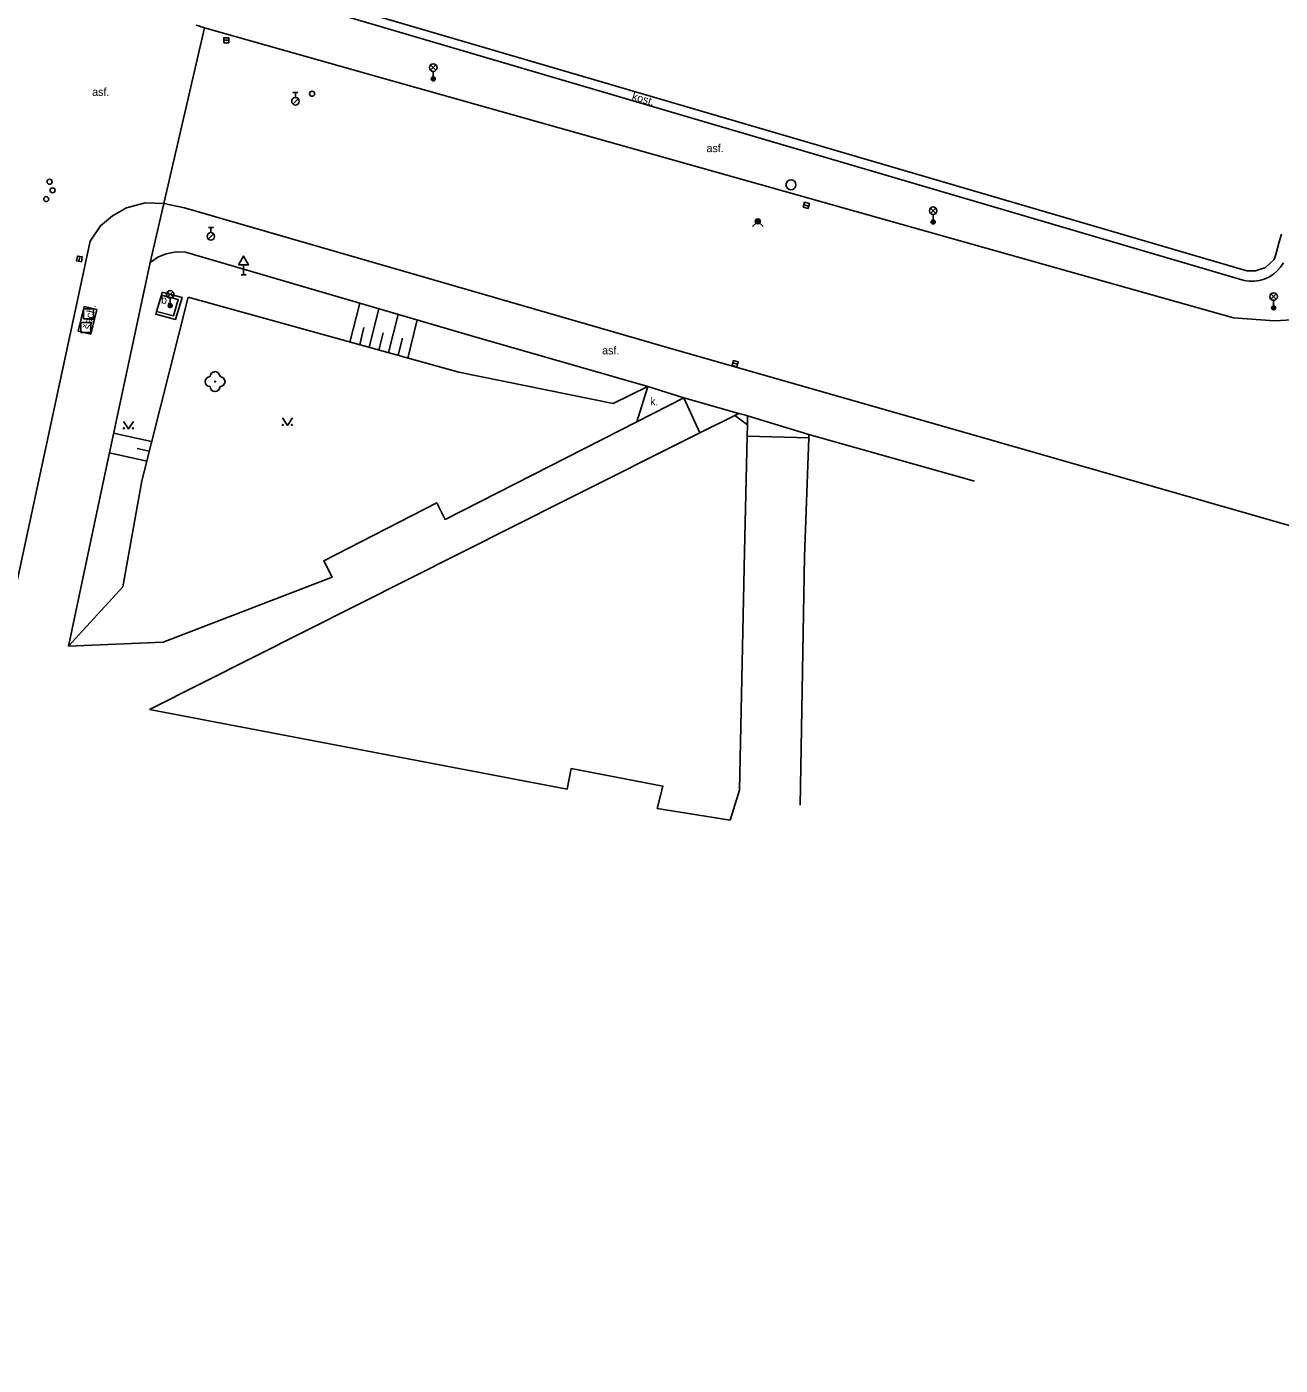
# Model space of a CAD drawing. Extents: x -599770 to -598493, y -1162076 to -1159209.
# Drawn here: x -599208.9 to -599146.3, y -1161857 to -1161790.1 of the extents above; entities that cross this region are included whole.
import ezdxf

# ---------------------------------------------------------------- set-up
doc = ezdxf.new("R2010")
doc.units = 0
doc.layers.add('Podklad', color=7, linetype='Continuous')

msp = doc.modelspace()

# ---------------------------------------------------------------- linework, layer by layer
at = {"layer": 'Podklad'}
for p, q in [((-599199.095, -1161790.75), (-599198.845, -1161790.75)), ((-599188.753, -1161792.25), (-599188.488, -1161791.985)), ((-599188.753, -1161791.985), (-599188.488, -1161792.25)), ((-599188.62, -1161792.305), (-599188.62, -1161792.68)), ((-599195.639, -1161793.936), (-599195.374, -1161793.671)), ((-599195.635, -1161793.363), (-599195.385, -1161793.363)), ((-599195.51, -1161793.613), (-599195.51, -1161793.363)), ((-599170.091, -1161798.967), (-599169.849, -1161799.033)), ((-599163.762, -1161799.4), (-599163.497, -1161799.135)), ((-599163.762, -1161799.135), (-599163.497, -1161799.4)), ((-599163.63, -1161799.455), (-599163.63, -1161799.83)), ((-599199.869, -1161800.686), (-599199.604, -1161800.421)), ((-599199.865, -1161800.113), (-599199.615, -1161800.113)), ((-599199.74, -1161800.363), (-599199.74, -1161800.113)), ((-599206.332, -1161801.803), (-599206.288, -1161801.557)), ((-599198.1, -1161801.971), (-599198.1, -1161802.48)), ((-599198.225, -1161802.48), (-599197.975, -1161802.48)), ((-599201.902, -1161803.58), (-599201.637, -1161803.315)), ((-599201.902, -1161803.315), (-599201.637, -1161803.58)), ((-599201.77, -1161803.635), (-599201.77, -1161804.01)), ((-599146.742, -1161803.69), (-599146.477, -1161803.425)), ((-599146.742, -1161803.425), (-599146.477, -1161803.69)), ((-599146.61, -1161803.745), (-599146.61, -1161804.12)), ((-599173.651, -1161806.877), (-599173.409, -1161806.943))]:
    msp.add_line(p, q, dxfattribs=at)
for points in [[(-599147.95, -1161802.27), (-599199.51, -1161787.16)], [(-599194.84, -1161789.02), (-599148.09, -1161802.75)], [(-599202.77, -1161801.85), (-599202.09, -1161798.9), (-599200.05, -1161790.12)], [(-599191.75, -1161792.47), (-599200.05, -1161790.12), (-599200.36, -1161790.03), (-599200.47, -1161790)], [(-599191.75, -1161792.47), (-599148.61, -1161804.62)], [(-599206.17, -1161802.66), (-599205.77, -1161800.79), (-599205.25, -1161800.03), (-599204.66, -1161799.52), (-599203.96, -1161799.13)], [(-599203.96, -1161799.13), (-599203.02, -1161798.87), (-599202.09, -1161798.9), (-599201.06, -1161799.12)], [(-599201.06, -1161799.12), (-599186.07, -1161803.46), (-599177.1, -1161806.06), (-599160.36, -1161810.84), (-599142.28, -1161816.01)], [(-599172.665, -1161800.065), (-599172.4, -1161799.8), (-599172.135, -1161800.065)], [(-599146.22, -1161800.44), (-599146.34, -1161800.83)], [(-599146.34, -1161800.83), (-599146.5, -1161801.45)], [(-599206.85, -1161821.03), (-599205.09, -1161812.69), (-599202.77, -1161801.85)], [(-599202.77, -1161801.85), (-599202.39, -1161801.59), (-599201.97, -1161801.43)], [(-599201.97, -1161801.43), (-599201.48, -1161801.33), (-599201, -1161801.34)], [(-599201, -1161801.34), (-599186.54, -1161805.57), (-599177.9, -1161808.05)], [(-599148.09, -1161802.75), (-599147.836, -1161802.789), (-599147.579, -1161802.792), (-599147.324, -1161802.758), (-599147.077, -1161802.687), (-599146.96, -1161802.64), (-599146.843, -1161802.582), (-599146.625, -1161802.445), (-599146.43, -1161802.278), (-599146.26, -1161802.085), (-599146.12, -1161801.87)], [(-599146.59, -1161801.71), (-599147.01, -1161802.11)], [(-599146.5, -1161801.45), (-599146.59, -1161801.71)], [(-599147.52, -1161802.28), (-599147.95, -1161802.27)], [(-599147.01, -1161802.11), (-599147.52, -1161802.28)], [(-599206.17, -1161802.66), (-599209.9, -1161820.02), (-599210.1, -1161820.96), (-599212.4, -1161831.65), (-599212.93, -1161834.17), (-599213.58, -1161837.08), (-599215.72, -1161847.2), (-599218.43, -1161859.8)], [(-599206.85, -1161821.03), (-599204.14, -1161818.06), (-599203.19, -1161812.77), (-599200.88, -1161803.59)], [(-599202.17, -1161803.34), (-599201.18, -1161803.6), (-599201.5, -1161804.7), (-599202.49, -1161804.44), (-599202.45, -1161804.3), (-599201.6, -1161804.52), (-599201.37, -1161803.71), (-599202.21, -1161803.49), (-599202.17, -1161803.34)], [(-599202.21, -1161803.49), (-599202.45, -1161804.3)], [(-599200.88, -1161803.59), (-599187.35, -1161807.33), (-599179.62, -1161808.91), (-599177.9, -1161808.05)], [(-599192.79, -1161805.83), (-599192.3, -1161803.89)], [(-599206.37, -1161805.29), (-599206.07, -1161804.05)], [(-599206.07, -1161804.05), (-599205.44, -1161804.2)], [(-599205.44, -1161804.2), (-599205.74, -1161805.44)], [(-599191.83, -1161806.09), (-599191.34, -1161804.17)], [(-599190.86, -1161806.36), (-599190.38, -1161804.45)], [(-599148.61, -1161804.62), (-599146.56, -1161804.78)], [(-599146.56, -1161804.78), (-599144.51, -1161804.65)], [(-599205.74, -1161805.44), (-599206.37, -1161805.29)], [(-599192.3, -1161805.96), (-599192.1, -1161805.11)], [(-599189.9, -1161806.63), (-599189.42, -1161804.73)], [(-599191.34, -1161806.23), (-599191.13, -1161805.37)], [(-599190.38, -1161806.49), (-599190.16, -1161805.63)], [(-599177.9, -1161808.05), (-599178.44, -1161809.82)], [(-599178.44, -1161809.82), (-599176.09, -1161808.62)], [(-599176.09, -1161808.62), (-599177.9, -1161808.05)], [(-599173.02, -1161809.49), (-599173.338, -1161809.4), (-599176.09, -1161808.62)], [(-599176.09, -1161808.62), (-599175.3, -1161810.37)], [(-599178.44, -1161809.82), (-599188.03, -1161814.7), (-599188.45, -1161813.87), (-599194.09, -1161816.76), (-599193.67, -1161817.58), (-599202.12, -1161820.83), (-599206.85, -1161821.03)], [(-599204.11, -1161809.795), (-599203.86, -1161810.17), (-599203.61, -1161809.795)], [(-599196.16, -1161809.625), (-599195.91, -1161810), (-599195.66, -1161809.625)], [(-599175.3, -1161810.37), (-599173.54, -1161809.5), (-599172.92, -1161809.97), (-599172.93, -1161810.53)], [(-599173.54, -1161809.5), (-599173.338, -1161809.4)], [(-599169.84, -1161810.46), (-599172.912, -1161809.523), (-599173.02, -1161809.49)], [(-599172.92, -1161809.97), (-599172.912, -1161809.523)], [(-599202.7, -1161810.81), (-599204.6, -1161810.39)], [(-599202.81, -1161824.19), (-599182.01, -1161813.73), (-599175.3, -1161810.37)], [(-599172.93, -1161810.53), (-599173.07, -1161816.31), (-599173.31, -1161828.22), (-599173.78, -1161829.72), (-599177.42, -1161829.14), (-599177.14, -1161828.02), (-599181.72, -1161827.15), (-599181.92, -1161828.17), (-599202.81, -1161824.19)], [(-599172.93, -1161810.53), (-599169.85, -1161810.62)], [(-599170.28, -1161828.98), (-599170.07, -1161816.55), (-599169.85, -1161810.62)], [(-599169.85, -1161810.62), (-599169.84, -1161810.46), (-599161.57, -1161812.78)], [(-599202.82, -1161811.29), (-599203.43, -1161811.16)], [(-599202.94, -1161811.78), (-599204.81, -1161811.37)]]:
    msp.add_lwpolyline(points, dxfattribs=at)
for points in [[(-599199.095, -1161790.875), (-599198.845, -1161790.875), (-599198.845, -1161790.625), (-599199.095, -1161790.625)], [(-599170.123, -1161799.088), (-599169.882, -1161799.153), (-599169.817, -1161798.912), (-599170.058, -1161798.847)], [(-599206.209, -1161801.825), (-599206.165, -1161801.579), (-599206.411, -1161801.535), (-599206.455, -1161801.781)], [(-599198.35, -1161801.971), (-599197.85, -1161801.971), (-599198.1, -1161801.538)], [(-599206.1, -1161804.68), (-599205.6, -1161804.68), (-599205.6, -1161804.18), (-599206.1, -1161804.18)], [(-599206.24, -1161805.35), (-599205.74, -1161805.35), (-599205.74, -1161804.85), (-599206.24, -1161804.85)], [(-599173.683, -1161806.998), (-599173.442, -1161807.063), (-599173.377, -1161806.822), (-599173.618, -1161806.757)]]:
    msp.add_lwpolyline(points, close=True, dxfattribs=at)
for centre, radius in [((-599188.62, -1161792.117), 0.188), ((-599188.62, -1161792.68), 0.1), ((-599188.62, -1161792.68), 0.0723), ((-599188.62, -1161792.68), 0.0438), ((-599195.51, -1161793.8), 0.188), ((-599194.68, -1161793.42), 0.125), ((-599207.8, -1161797.82), 0.125), ((-599170.74, -1161797.97), 0.25), ((-599207.97, -1161798.69), 0.125), ((-599207.65, -1161798.25), 0.125), ((-599163.63, -1161799.267), 0.188), ((-599172.4, -1161799.8), 0.125), ((-599172.4, -1161799.8), 0.09), ((-599172.4, -1161799.8), 0.055), ((-599163.63, -1161799.83), 0.1), ((-599163.63, -1161799.83), 0.0723), ((-599163.63, -1161799.83), 0.0438), ((-599199.74, -1161800.55), 0.188), ((-599201.77, -1161803.448), 0.188), ((-599201.77, -1161804.01), 0.1), ((-599201.77, -1161804.01), 0.0723), ((-599201.77, -1161804.01), 0.0438), ((-599146.61, -1161803.558), 0.188), ((-599146.61, -1161804.12), 0.1), ((-599146.61, -1161804.12), 0.0723), ((-599146.61, -1161804.12), 0.0438), ((-599199.53, -1161807.81), 0.025), ((-599196.135, -1161809.975), 0.025), ((-599195.685, -1161809.975), 0.025), ((-599204.085, -1161810.145), 0.025), ((-599203.635, -1161810.145), 0.025)]:
    msp.add_circle(centre, radius, dxfattribs=at)
for centre, start, end in [((-599199.53, -1161807.56), 0, 180), ((-599199.78, -1161807.81), 90, 270), ((-599199.28, -1161807.81), 270, 90), ((-599199.53, -1161808.06), 180, 0)]:
    msp.add_arc(centre, 0.25, start, end, dxfattribs=at)

# ---------------------------------------------------------------- texts
for s, p in [('asf.', (-599205.67, -1161793.53)), ('asf.', (-599174.96, -1161796.34)), ('b.', (-599202.23, -1161803.92)), ('asf.', (-599180.18, -1161806.45)), ('k.', (-599177.78, -1161809))]:
    msp.add_text(s, height=0.4, dxfattribs=at).set_placement(p)
for s, rotation, p in [('kost.', 343.85, (-599178.72, -1161793.72)), ('šach.', 78.07869, (-599205.74, -1161805.23))]:
    msp.add_text(s, height=0.4, rotation=rotation, dxfattribs=at).set_placement(p)

doc.saveas('drawing.dxf')
